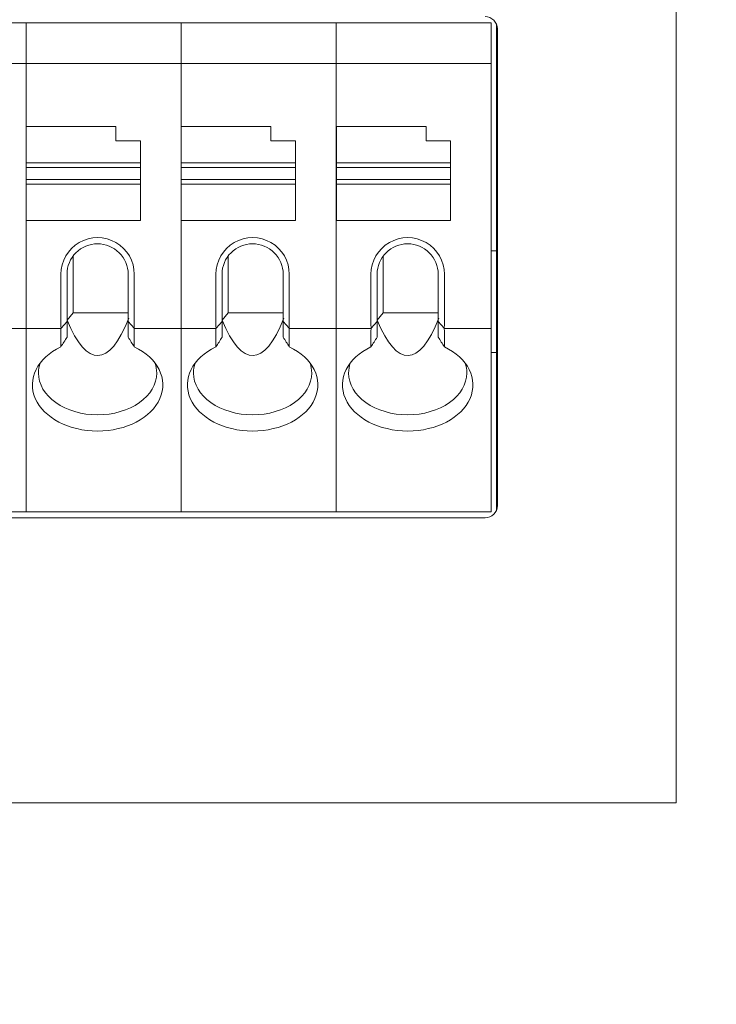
# Model space of a CAD drawing. Header units: millimetres. Extents: x -1114 to 1396, y -630 to 631.
# Tile 559 of 656: x 836 to 853, y -183 to -158. Entities that reach past the tile are written whole.
import ezdxf

# ---------------------------------------------------------------- set-up
doc = ezdxf.new("R2010")
doc.units = ezdxf.units.MM
doc.header["$MEASUREMENT"] = 0

msp = doc.modelspace()

# ---------------------------------------------------------------- linework, layer by layer
at = {"lineweight": 18}
for points, knots in [([(1038.9843, -629.7647), (1038.9843, -629.7647), (-1111.4882, -629.7647), (-1111.4882, -629.7647), (-1111.4882, -629.7647), (-1111.4882, -629.7647), (-1111.4882, 630.7883), (-1111.4882, 630.7883), (-1111.4882, 630.7883), (-1111.4882, 630.7883), (1038.9843, 630.7883), (1038.9843, 630.7883)], [0, 0, 0, 0, 0.3333333, 0.3333333, 0.3333333, 0.3333333, 0.6666667, 0.6666667, 0.6666667, 0.6666667, 1, 1, 1, 1]), ([(847.8149, -158.6827), (847.8149, -158.6031), (847.7832, -158.5268), (847.727, -158.4706), (847.727, -158.4706), (847.6707, -158.4143), (847.5944, -158.3827), (847.5149, -158.3827)], [0, 0, 0, 0, 0.5, 0.5, 0.5, 0.5, 1, 1, 1, 1]), ([(838.9083, -164.7066), (838.9083, -164.3851), (838.7368, -164.088), (838.4583, -163.9272), (838.4583, -163.9272), (838.1799, -163.7664), (837.8368, -163.7664), (837.5583, -163.9272), (837.5583, -163.9272), (837.2799, -164.088), (837.1083, -164.3851), (837.1083, -164.7066)], [0, 0, 0, 0, 0.3333333, 0.3333333, 0.3333333, 0.3333333, 0.6666667, 0.6666667, 0.6666667, 0.6666667, 1, 1, 1, 1]), ([(842.7116, -164.7066), (842.7116, -164.3851), (842.5401, -164.088), (842.2616, -163.9272), (842.2616, -163.9272), (841.9831, -163.7664), (841.6401, -163.7664), (841.3616, -163.9272), (841.3616, -163.9272), (841.0831, -164.088), (840.9116, -164.3851), (840.9116, -164.7066)], [0, 0, 0, 0, 0.3333333, 0.3333333, 0.3333333, 0.3333333, 0.6666667, 0.6666667, 0.6666667, 0.6666667, 1, 1, 1, 1]), ([(846.5149, -164.7066), (846.5149, -164.3851), (846.3433, -164.088), (846.0649, -163.9272), (846.0649, -163.9272), (845.7864, -163.7664), (845.4433, -163.7664), (845.1649, -163.9272), (845.1649, -163.9272), (844.8864, -164.088), (844.7149, -164.3851), (844.7149, -164.7066)], [0, 0, 0, 0, 0.3333333, 0.3333333, 0.3333333, 0.3333333, 0.6666667, 0.6666667, 0.6666667, 0.6666667, 1, 1, 1, 1]), ([(838.0083, -163.9566), (837.8094, -163.9566), (837.6187, -164.0356), (837.478, -164.1763), (837.478, -164.1763), (837.3374, -164.3169), (837.2583, -164.5077), (837.2583, -164.7066)], [0, 0, 0, 0, 0.5, 0.5, 0.5, 0.5, 1, 1, 1, 1]), ([(838.7583, -164.7066), (838.7583, -164.5077), (838.6793, -164.3169), (838.5387, -164.1763), (838.5387, -164.1763), (838.398, -164.0356), (838.2073, -163.9566), (838.0083, -163.9566)], [0, 0, 0, 0, 0.5, 0.5, 0.5, 0.5, 1, 1, 1, 1]), ([(841.8116, -163.9566), (841.6127, -163.9566), (841.4219, -164.0356), (841.2813, -164.1763), (841.2813, -164.1763), (841.1406, -164.3169), (841.0616, -164.5077), (841.0616, -164.7066)], [0, 0, 0, 0, 0.5, 0.5, 0.5, 0.5, 1, 1, 1, 1]), ([(842.5616, -164.7066), (842.5616, -164.5077), (842.4826, -164.3169), (842.3419, -164.1763), (842.3419, -164.1763), (842.2013, -164.0356), (842.0105, -163.9566), (841.8116, -163.9566)], [0, 0, 0, 0, 0.5, 0.5, 0.5, 0.5, 1, 1, 1, 1]), ([(845.6149, -163.9566), (845.4159, -163.9566), (845.2252, -164.0356), (845.0845, -164.1763), (845.0845, -164.1763), (844.9439, -164.3169), (844.8649, -164.5077), (844.8649, -164.7066)], [0, 0, 0, 0, 0.5, 0.5, 0.5, 0.5, 1, 1, 1, 1]), ([(846.3649, -164.7066), (846.3649, -164.5077), (846.2858, -164.3169), (846.1452, -164.1763), (846.1452, -164.1763), (846.0045, -164.0356), (845.8138, -163.9566), (845.6149, -163.9566)], [0, 0, 0, 0, 0.5, 0.5, 0.5, 0.5, 1, 1, 1, 1]), ([(837.1083, -166.486), (836.5277, -166.7653), (836.2725, -167.2798), (836.4792, -167.7544), (836.4792, -167.7544), (836.6859, -168.229), (837.3061, -168.5528), (838.0083, -168.5528)], [0, 0, 0, 0, 0.5, 0.5, 0.5, 0.5, 1, 1, 1, 1]), ([(838.0083, -168.5528), (838.7106, -168.5528), (839.3308, -168.229), (839.5375, -167.7544), (839.5375, -167.7544), (839.7442, -167.2798), (839.489, -166.7653), (838.9083, -166.486)], [0, 0, 0, 0, 0.5, 0.5, 0.5, 0.5, 1, 1, 1, 1]), ([(840.9116, -166.486), (840.331, -166.7653), (840.0758, -167.2798), (840.2825, -167.7544), (840.2825, -167.7544), (840.4891, -168.229), (841.1093, -168.5528), (841.8116, -168.5528)], [0, 0, 0, 0, 0.5, 0.5, 0.5, 0.5, 1, 1, 1, 1]), ([(841.8116, -168.5528), (842.5139, -168.5528), (843.1341, -168.229), (843.3408, -167.7544), (843.3408, -167.7544), (843.5474, -167.2798), (843.2923, -166.7653), (842.7116, -166.486)], [0, 0, 0, 0, 0.5, 0.5, 0.5, 0.5, 1, 1, 1, 1]), ([(844.7149, -166.486), (844.1342, -166.7653), (843.879, -167.2798), (844.0857, -167.7544), (844.0857, -167.7544), (844.2924, -168.229), (844.9126, -168.5528), (845.6149, -168.5528)], [0, 0, 0, 0, 0.5, 0.5, 0.5, 0.5, 1, 1, 1, 1]), ([(845.6149, -168.5528), (846.3171, -168.5528), (846.9373, -168.229), (847.144, -167.7544), (847.144, -167.7544), (847.3507, -167.2798), (847.0955, -166.7653), (846.5149, -166.486)], [0, 0, 0, 0, 0.5, 0.5, 0.5, 0.5, 1, 1, 1, 1]), ([(836.5583, -167.13), (836.5583, -167.4019), (836.7111, -167.6627), (836.983, -167.855), (836.983, -167.855), (837.255, -168.0473), (837.6238, -168.1553), (838.0083, -168.1553)], [0, 0, 0, 0, 0.5, 0.5, 0.5, 0.5, 1, 1, 1, 1]), ([(838.0083, -168.1553), (838.3929, -168.1553), (838.7617, -168.0473), (839.0337, -167.855), (839.0337, -167.855), (839.3056, -167.6627), (839.4583, -167.4019), (839.4583, -167.13)], [0, 0, 0, 0, 0.5, 0.5, 0.5, 0.5, 1, 1, 1, 1]), ([(840.3616, -167.13), (840.3616, -167.4019), (840.5144, -167.6627), (840.7863, -167.855), (840.7863, -167.855), (841.0582, -168.0473), (841.427, -168.1553), (841.8116, -168.1553)], [0, 0, 0, 0, 0.5, 0.5, 0.5, 0.5, 1, 1, 1, 1]), ([(841.8116, -168.1553), (842.1962, -168.1553), (842.565, -168.0473), (842.8369, -167.855), (842.8369, -167.855), (843.1088, -167.6627), (843.2616, -167.4019), (843.2616, -167.13)], [0, 0, 0, 0, 0.5, 0.5, 0.5, 0.5, 1, 1, 1, 1]), ([(844.1649, -167.13), (844.1649, -167.4019), (844.3176, -167.6627), (844.5896, -167.855), (844.5896, -167.855), (844.8615, -168.0473), (845.2303, -168.1553), (845.6149, -168.1553)], [0, 0, 0, 0, 0.5, 0.5, 0.5, 0.5, 1, 1, 1, 1]), ([(845.6149, -168.1553), (845.9994, -168.1553), (846.3682, -168.0473), (846.6402, -167.855), (846.6402, -167.855), (846.9121, -167.6627), (847.0649, -167.4019), (847.0649, -167.13)], [0, 0, 0, 0, 0.5, 0.5, 0.5, 0.5, 1, 1, 1, 1])]:
    msp.add_open_spline(points, degree=3, knots=knots, dxfattribs=at)
for points in [[(852.1968, -125.6821), (852.1968, -125.6821), (852.1968, -175.6821), (852.1968, -175.6821)], [(832.4518, -158.5327), (832.4518, -158.5327), (836.2551, -158.5327), (836.2551, -158.5327)], [(836.2551, -158.5327), (836.2551, -158.5327), (832.4518, -158.5327), (832.4518, -158.5327)], [(836.2551, -158.5327), (836.2551, -158.5327), (840.0583, -158.5327), (840.0583, -158.5327)], [(836.2551, -158.5825), (836.2551, -158.5825), (836.2551, -158.5327), (836.2551, -158.5327)], [(840.0583, -158.5327), (840.0583, -158.5327), (836.2551, -158.5327), (836.2551, -158.5327)], [(836.2551, -158.5825), (836.2551, -158.5825), (836.2551, -158.5327), (836.2551, -158.5327)], [(836.2551, -159.4829), (836.2551, -159.4829), (836.2551, -158.5825), (836.2551, -158.5825)], [(836.2551, -159.4829), (836.2551, -159.4829), (836.2551, -158.5825), (836.2551, -158.5825)], [(840.0583, -158.5327), (840.0583, -158.5327), (843.8616, -158.5327), (843.8616, -158.5327)], [(840.0583, -158.5825), (840.0583, -158.5825), (840.0583, -158.5327), (840.0583, -158.5327)], [(840.0583, -158.5825), (840.0583, -158.5825), (840.0583, -158.5327), (840.0583, -158.5327)], [(843.8616, -158.5327), (843.8616, -158.5327), (840.0583, -158.5327), (840.0583, -158.5327)], [(840.0583, -159.4829), (840.0583, -159.4829), (840.0583, -158.5825), (840.0583, -158.5825)], [(840.0583, -159.4829), (840.0583, -159.4829), (840.0583, -158.5825), (840.0583, -158.5825)], [(843.8616, -158.5327), (843.8616, -158.5327), (847.6649, -158.5327), (847.6649, -158.5327)], [(843.8616, -158.5825), (843.8616, -158.5825), (843.8616, -158.5327), (843.8616, -158.5327)], [(843.8616, -158.5825), (843.8616, -158.5825), (843.8616, -158.5327), (843.8616, -158.5327)], [(847.6649, -158.5327), (847.6649, -158.5327), (843.8616, -158.5327), (843.8616, -158.5327)], [(843.8616, -159.4829), (843.8616, -159.4829), (843.8616, -158.5825), (843.8616, -158.5825)], [(843.8616, -159.4829), (843.8616, -159.4829), (843.8616, -158.5825), (843.8616, -158.5825)], [(847.6649, -158.5825), (847.6649, -158.5825), (847.6649, -158.5327), (847.6649, -158.5327)], [(847.6649, -159.4829), (847.6649, -159.4829), (847.6649, -158.5825), (847.6649, -158.5825)], [(847.7965, -164.1287), (847.7965, -164.1287), (847.7965, -158.5792), (847.7965, -158.5792)], [(847.8149, -158.6827), (847.8149, -158.6827), (847.8149, -170.3827), (847.8149, -170.3827)], [(836.2551, -159.6031), (836.2551, -159.6031), (836.2551, -159.4829), (836.2551, -159.4829)], [(836.2551, -159.6031), (836.2551, -159.6031), (836.2551, -159.4829), (836.2551, -159.4829)], [(840.0583, -159.6031), (840.0583, -159.6031), (840.0583, -159.4829), (840.0583, -159.4829)], [(840.0583, -159.6031), (840.0583, -159.6031), (840.0583, -159.4829), (840.0583, -159.4829)], [(843.8616, -159.6031), (843.8616, -159.6031), (843.8616, -159.4829), (843.8616, -159.4829)], [(843.8616, -159.6031), (843.8616, -159.6031), (843.8616, -159.4829), (843.8616, -159.4829)], [(847.6649, -159.6031), (847.6649, -159.6031), (847.6649, -159.4829), (847.6649, -159.4829)], [(832.4518, -159.5327), (832.4518, -159.5327), (836.2551, -159.5327), (836.2551, -159.5327)], [(836.2551, -159.5327), (836.2551, -159.5327), (840.0583, -159.5327), (840.0583, -159.5327)], [(836.2551, -165.9623), (836.2551, -165.9623), (836.2551, -159.6031), (836.2551, -159.6031)], [(836.2551, -165.9623), (836.2551, -165.9623), (836.2551, -159.6031), (836.2551, -159.6031)], [(840.0583, -159.5327), (840.0583, -159.5327), (843.8616, -159.5327), (843.8616, -159.5327)], [(840.0583, -165.9623), (840.0583, -165.9623), (840.0583, -159.6031), (840.0583, -159.6031)], [(840.0583, -165.9623), (840.0583, -165.9623), (840.0583, -159.6031), (840.0583, -159.6031)], [(843.8616, -159.5327), (843.8616, -159.5327), (847.6649, -159.5327), (847.6649, -159.5327)], [(843.8616, -165.9623), (843.8616, -165.9623), (843.8616, -159.6031), (843.8616, -159.6031)], [(843.8616, -165.9623), (843.8616, -165.9623), (843.8616, -159.6031), (843.8616, -159.6031)], [(847.6649, -165.9623), (847.6649, -165.9623), (847.6649, -159.6031), (847.6649, -159.6031)], [(838.4583, -161.0827), (838.4583, -161.0827), (836.2583, -161.0827), (836.2583, -161.0827)], [(836.2583, -161.0827), (836.2583, -161.0827), (836.2583, -161.9735), (836.2583, -161.9735)], [(838.4583, -161.4327), (838.4583, -161.4327), (838.4583, -161.0827), (838.4583, -161.0827)], [(840.0616, -161.0827), (840.0616, -161.0827), (840.0616, -161.9735), (840.0616, -161.9735)], [(842.2616, -161.0827), (842.2616, -161.0827), (840.0616, -161.0827), (840.0616, -161.0827)], [(842.2616, -161.4327), (842.2616, -161.4327), (842.2616, -161.0827), (842.2616, -161.0827)], [(846.0649, -161.0827), (846.0649, -161.0827), (843.8649, -161.0827), (843.8649, -161.0827)], [(843.8649, -161.0827), (843.8649, -161.0827), (843.8649, -161.9735), (843.8649, -161.9735)], [(846.0649, -161.4327), (846.0649, -161.4327), (846.0649, -161.0827), (846.0649, -161.0827)], [(839.0583, -161.4327), (839.0583, -161.4327), (838.4583, -161.4327), (838.4583, -161.4327)], [(839.0583, -161.9735), (839.0583, -161.9735), (839.0583, -161.4327), (839.0583, -161.4327)], [(842.8616, -161.4327), (842.8616, -161.4327), (842.2616, -161.4327), (842.2616, -161.4327)], [(842.8616, -161.9735), (842.8616, -161.9735), (842.8616, -161.4327), (842.8616, -161.4327)], [(846.6649, -161.4327), (846.6649, -161.4327), (846.0649, -161.4327), (846.0649, -161.4327)], [(846.6649, -161.9735), (846.6649, -161.9735), (846.6649, -161.4327), (846.6649, -161.4327)], [(836.2583, -161.9735), (836.2583, -161.9735), (839.0583, -161.9735), (839.0583, -161.9735)], [(836.2583, -161.9735), (836.2583, -161.9735), (836.2583, -162.0827), (836.2583, -162.0827)], [(836.2583, -162.3827), (836.2583, -162.3827), (836.2583, -162.0827), (836.2583, -162.0827)], [(836.2583, -162.0827), (836.2583, -162.0827), (839.0583, -162.0827), (839.0583, -162.0827)], [(839.0583, -161.9735), (839.0583, -161.9735), (839.0583, -162.0827), (839.0583, -162.0827)], [(839.0583, -162.0827), (839.0583, -162.0827), (839.0583, -162.3827), (839.0583, -162.3827)], [(840.0616, -161.9735), (840.0616, -161.9735), (840.0616, -162.0827), (840.0616, -162.0827)], [(840.0616, -161.9735), (840.0616, -161.9735), (842.8616, -161.9735), (842.8616, -161.9735)], [(840.0616, -162.3827), (840.0616, -162.3827), (840.0616, -162.0827), (840.0616, -162.0827)], [(840.0616, -162.0827), (840.0616, -162.0827), (842.8616, -162.0827), (842.8616, -162.0827)], [(842.8616, -161.9735), (842.8616, -161.9735), (842.8616, -162.0827), (842.8616, -162.0827)], [(842.8616, -162.0827), (842.8616, -162.0827), (842.8616, -162.3827), (842.8616, -162.3827)], [(843.8649, -161.9735), (843.8649, -161.9735), (846.6649, -161.9735), (846.6649, -161.9735)], [(843.8649, -161.9735), (843.8649, -161.9735), (843.8649, -162.0827), (843.8649, -162.0827)], [(843.8649, -162.3827), (843.8649, -162.3827), (843.8649, -162.0827), (843.8649, -162.0827)], [(843.8649, -162.0827), (843.8649, -162.0827), (846.6649, -162.0827), (846.6649, -162.0827)], [(846.6649, -161.9735), (846.6649, -161.9735), (846.6649, -162.0827), (846.6649, -162.0827)], [(846.6649, -162.0827), (846.6649, -162.0827), (846.6649, -162.3827), (846.6649, -162.3827)], [(836.2583, -162.3827), (836.2583, -162.3827), (836.2583, -162.4919), (836.2583, -162.4919)], [(839.0583, -162.3827), (839.0583, -162.3827), (836.2583, -162.3827), (836.2583, -162.3827)], [(839.0583, -162.3827), (839.0583, -162.3827), (839.0583, -162.4919), (839.0583, -162.4919)], [(840.0616, -162.3827), (840.0616, -162.3827), (840.0616, -162.4919), (840.0616, -162.4919)], [(842.8616, -162.3827), (842.8616, -162.3827), (840.0616, -162.3827), (840.0616, -162.3827)], [(842.8616, -162.3827), (842.8616, -162.3827), (842.8616, -162.4919), (842.8616, -162.4919)], [(846.6649, -162.3827), (846.6649, -162.3827), (843.8649, -162.3827), (843.8649, -162.3827)], [(843.8649, -162.3827), (843.8649, -162.3827), (843.8649, -162.4919), (843.8649, -162.4919)], [(846.6649, -162.3827), (846.6649, -162.3827), (846.6649, -162.4919), (846.6649, -162.4919)], [(839.0583, -162.4919), (839.0583, -162.4919), (836.2583, -162.4919), (836.2583, -162.4919)], [(836.2583, -162.4919), (836.2583, -162.4919), (836.2583, -163.3827), (836.2583, -163.3827)], [(839.0583, -162.4919), (839.0583, -162.4919), (839.0583, -163.3827), (839.0583, -163.3827)], [(840.0616, -162.4919), (840.0616, -162.4919), (840.0616, -163.3827), (840.0616, -163.3827)], [(842.8616, -162.4919), (842.8616, -162.4919), (840.0616, -162.4919), (840.0616, -162.4919)], [(842.8616, -162.4919), (842.8616, -162.4919), (842.8616, -163.3827), (842.8616, -163.3827)], [(846.6649, -162.4919), (846.6649, -162.4919), (843.8649, -162.4919), (843.8649, -162.4919)], [(843.8649, -162.4919), (843.8649, -162.4919), (843.8649, -163.3827), (843.8649, -163.3827)], [(846.6649, -162.4919), (846.6649, -162.4919), (846.6649, -163.3827), (846.6649, -163.3827)], [(839.0583, -163.3827), (839.0583, -163.3827), (836.2583, -163.3827), (836.2583, -163.3827)], [(842.8616, -163.3827), (842.8616, -163.3827), (840.0616, -163.3827), (840.0616, -163.3827)], [(846.6649, -163.3827), (846.6649, -163.3827), (843.8649, -163.3827), (843.8649, -163.3827)], [(837.4083, -164.2566), (837.4083, -164.2566), (837.4083, -165.6537), (837.4083, -165.6537)], [(841.2116, -164.2566), (841.2116, -164.2566), (841.2116, -165.6537), (841.2116, -165.6537)], [(845.0149, -164.2566), (845.0149, -164.2566), (845.0149, -165.6537), (845.0149, -165.6537)], [(847.7965, -164.1287), (847.7965, -164.1287), (847.6648, -164.1287), (847.6648, -164.1287)], [(847.7965, -166.6287), (847.7965, -166.6287), (847.7965, -164.1287), (847.7965, -164.1287)], [(837.1083, -164.7066), (837.1083, -164.7066), (837.1083, -165.9623), (837.1083, -165.9623)], [(837.2583, -165.862), (837.2583, -165.862), (837.2583, -164.7066), (837.2583, -164.7066)], [(838.7583, -164.7066), (838.7583, -164.7066), (838.7583, -165.862), (838.7583, -165.862)], [(838.9083, -165.9623), (838.9083, -165.9623), (838.9083, -164.7066), (838.9083, -164.7066)], [(840.9116, -164.7066), (840.9116, -164.7066), (840.9116, -165.9623), (840.9116, -165.9623)], [(841.0616, -165.862), (841.0616, -165.862), (841.0616, -164.7066), (841.0616, -164.7066)], [(842.5616, -164.7066), (842.5616, -164.7066), (842.5616, -165.862), (842.5616, -165.862)], [(842.7116, -165.9623), (842.7116, -165.9623), (842.7116, -164.7066), (842.7116, -164.7066)], [(844.7149, -164.7066), (844.7149, -164.7066), (844.7149, -165.9623), (844.7149, -165.9623)], [(844.8649, -165.862), (844.8649, -165.862), (844.8649, -164.7066), (844.8649, -164.7066)], [(846.3649, -164.7066), (846.3649, -164.7066), (846.3649, -165.862), (846.3649, -165.862)], [(846.5149, -165.9623), (846.5149, -165.9623), (846.5149, -164.7066), (846.5149, -164.7066)], [(837.2619, -165.8304), (837.2619, -165.8304), (837.4083, -165.6537), (837.4083, -165.6537)], [(837.4083, -165.6537), (837.4083, -165.6537), (838.7583, -165.6537), (838.7583, -165.6537)], [(841.0651, -165.8304), (841.0651, -165.8304), (841.2116, -165.6537), (841.2116, -165.6537)], [(841.2116, -165.6537), (841.2116, -165.6537), (842.5616, -165.6537), (842.5616, -165.6537)], [(844.8684, -165.8304), (844.8684, -165.8304), (845.0149, -165.6537), (845.0149, -165.6537)], [(845.0149, -165.6537), (845.0149, -165.6537), (846.3648, -165.6537), (846.3648, -165.6537)], [(836.2551, -166.0825), (836.2551, -166.0825), (836.2551, -165.9623), (836.2551, -165.9623)], [(836.2551, -166.0825), (836.2551, -166.0825), (836.2551, -165.9623), (836.2551, -165.9623)], [(837.1083, -165.9623), (837.1083, -165.9847), (837.1099, -166.0066), (837.1131, -166.0273)], [(837.2583, -165.862), (837.2583, -165.862), (837.1131, -166.0273), (837.1131, -166.0273)], [(837.2583, -166.2525), (837.2583, -166.2525), (837.2583, -165.862), (837.2583, -165.862)], [(837.2619, -165.8304), (837.7392, -167.0059), (838.2971, -166.9948), (838.7724, -165.7864)], [(838.7583, -166.2525), (838.7583, -166.2525), (838.7583, -165.862), (838.7583, -165.862)], [(838.7583, -165.862), (838.7583, -165.862), (838.9036, -166.0273), (838.9036, -166.0273)], [(838.9036, -166.0273), (838.9068, -166.0066), (838.9083, -165.9847), (838.9083, -165.9623)], [(840.0583, -166.0825), (840.0583, -166.0825), (840.0583, -165.9623), (840.0583, -165.9623)], [(840.0583, -166.0825), (840.0583, -166.0825), (840.0583, -165.9623), (840.0583, -165.9623)], [(840.9116, -165.9623), (840.9116, -165.9847), (840.9132, -166.0066), (840.9163, -166.0273)], [(841.0616, -165.862), (841.0616, -165.862), (840.9163, -166.0273), (840.9163, -166.0273)], [(841.0616, -166.2525), (841.0616, -166.2525), (841.0616, -165.862), (841.0616, -165.862)], [(841.0651, -165.8304), (841.5424, -167.0059), (842.1004, -166.9948), (842.5756, -165.7864)], [(842.5616, -166.2525), (842.5616, -166.2525), (842.5616, -165.862), (842.5616, -165.862)], [(842.5616, -165.862), (842.5616, -165.862), (842.7069, -166.0273), (842.7069, -166.0273)], [(842.7069, -166.0273), (842.71, -166.0066), (842.7116, -165.9847), (842.7116, -165.9623)], [(843.8616, -166.0825), (843.8616, -166.0825), (843.8616, -165.9623), (843.8616, -165.9623)], [(843.8616, -166.0825), (843.8616, -166.0825), (843.8616, -165.9623), (843.8616, -165.9623)], [(844.7149, -165.9623), (844.7149, -165.9847), (844.7164, -166.0066), (844.7196, -166.0273)], [(844.8649, -165.862), (844.8649, -165.862), (844.7196, -166.0273), (844.7196, -166.0273)], [(844.8649, -166.2525), (844.8649, -166.2525), (844.8649, -165.862), (844.8649, -165.862)], [(844.8684, -165.8304), (845.3457, -167.0059), (845.9037, -166.9948), (846.3789, -165.7864)], [(846.3649, -166.2525), (846.3649, -166.2525), (846.3649, -165.862), (846.3649, -165.862)], [(846.3649, -165.862), (846.3649, -165.862), (846.5101, -166.0273), (846.5101, -166.0273)], [(846.5101, -166.0273), (846.5133, -166.0066), (846.5149, -165.9847), (846.5149, -165.9623)], [(847.6649, -166.0825), (847.6649, -166.0825), (847.6649, -165.9623), (847.6649, -165.9623)], [(836.2551, -166.0327), (836.2551, -166.0327), (835.1012, -166.0327), (835.1012, -166.0327)], [(836.2551, -166.0327), (836.2551, -166.0327), (837.1123, -166.0327), (837.1123, -166.0327)], [(836.2551, -170.4829), (836.2551, -170.4829), (836.2551, -166.0825), (836.2551, -166.0825)], [(836.2551, -170.4829), (836.2551, -170.4829), (836.2551, -166.0825), (836.2551, -166.0825)], [(837.1131, -166.0273), (837.1099, -166.048), (837.1083, -166.0667), (837.1083, -166.0825)], [(837.1083, -166.0825), (837.1083, -166.0825), (837.1083, -166.486), (837.1083, -166.486)], [(837.2583, -166.2525), (837.2084, -166.3296), (837.1584, -166.4075), (837.1083, -166.486)], [(838.9083, -166.486), (838.8583, -166.4075), (838.8083, -166.3296), (838.7583, -166.2525)], [(838.9036, -166.0273), (838.9068, -166.048), (838.9083, -166.0667), (838.9083, -166.0825)], [(840.0583, -166.0327), (840.0583, -166.0327), (838.9044, -166.0327), (838.9044, -166.0327)], [(838.9083, -166.0825), (838.9083, -166.0825), (838.9083, -166.486), (838.9083, -166.486)], [(840.9155, -166.0327), (840.9155, -166.0327), (840.0583, -166.0327), (840.0583, -166.0327)], [(840.0583, -170.4829), (840.0583, -170.4829), (840.0583, -166.0825), (840.0583, -166.0825)], [(840.0583, -170.4829), (840.0583, -170.4829), (840.0583, -166.0825), (840.0583, -166.0825)], [(840.9163, -166.0273), (840.9132, -166.048), (840.9116, -166.0667), (840.9116, -166.0825)], [(840.9116, -166.0825), (840.9116, -166.0825), (840.9116, -166.486), (840.9116, -166.486)], [(841.0616, -166.2525), (841.0117, -166.3296), (840.9617, -166.4075), (840.9116, -166.486)], [(842.7116, -166.486), (842.6615, -166.4075), (842.6115, -166.3296), (842.5616, -166.2525)], [(842.7069, -166.0273), (842.71, -166.048), (842.7116, -166.0667), (842.7116, -166.0825)], [(843.8616, -166.0327), (843.8616, -166.0327), (842.7077, -166.0327), (842.7077, -166.0327)], [(842.7116, -166.0825), (842.7116, -166.0825), (842.7116, -166.486), (842.7116, -166.486)], [(843.8616, -166.0327), (843.8616, -166.0327), (844.7188, -166.0327), (844.7188, -166.0327)], [(843.8616, -170.4829), (843.8616, -170.4829), (843.8616, -166.0825), (843.8616, -166.0825)], [(843.8616, -170.4829), (843.8616, -170.4829), (843.8616, -166.0825), (843.8616, -166.0825)], [(844.7196, -166.0273), (844.7164, -166.048), (844.7149, -166.0667), (844.7149, -166.0825)], [(844.7149, -166.0825), (844.7149, -166.0825), (844.7149, -166.486), (844.7149, -166.486)], [(844.8649, -166.2525), (844.8149, -166.3296), (844.7649, -166.4075), (844.7149, -166.486)], [(846.5149, -166.486), (846.4648, -166.4075), (846.4148, -166.3296), (846.3649, -166.2525)], [(846.5101, -166.0273), (846.5133, -166.048), (846.5149, -166.0667), (846.5149, -166.0825)], [(847.6649, -166.0327), (847.6649, -166.0327), (846.5109, -166.0327), (846.5109, -166.0327)], [(846.5149, -166.0825), (846.5149, -166.0825), (846.5149, -166.486), (846.5149, -166.486)], [(847.6649, -170.4829), (847.6649, -170.4829), (847.6649, -166.0825), (847.6649, -166.0825)], [(847.7965, -166.6287), (847.7965, -166.6287), (847.6648, -166.6287), (847.6648, -166.6287)], [(847.7965, -170.486), (847.7965, -170.486), (847.7965, -166.6287), (847.7965, -166.6287)], [(836.601, -166.8832), (836.5727, -166.964), (836.5583, -167.0468), (836.5583, -167.13)], [(839.4583, -167.13), (839.4583, -167.0468), (839.444, -166.964), (839.4157, -166.8832)], [(840.4042, -166.8832), (840.3759, -166.964), (840.3616, -167.0468), (840.3616, -167.13)], [(843.2616, -167.13), (843.2616, -167.0468), (843.2473, -166.964), (843.219, -166.8832)], [(844.2075, -166.8832), (844.1792, -166.964), (844.1649, -167.0468), (844.1649, -167.13)], [(847.0649, -167.13), (847.0649, -167.0468), (847.0505, -166.964), (847.0222, -166.8832)], [(836.2551, -170.5327), (836.2551, -170.5327), (832.4518, -170.5327), (832.4518, -170.5327)], [(832.4518, -170.5327), (832.4518, -170.5327), (836.2551, -170.5327), (836.2551, -170.5327)], [(836.2551, -170.5327), (836.2551, -170.5327), (836.2551, -170.4829), (836.2551, -170.4829)], [(836.2551, -170.5327), (836.2551, -170.5327), (836.2551, -170.4829), (836.2551, -170.4829)], [(840.0583, -170.5327), (840.0583, -170.5327), (836.2551, -170.5327), (836.2551, -170.5327)], [(836.2551, -170.5327), (836.2551, -170.5327), (840.0583, -170.5327), (840.0583, -170.5327)], [(840.0583, -170.5327), (840.0583, -170.5327), (840.0583, -170.4829), (840.0583, -170.4829)], [(840.0583, -170.5327), (840.0583, -170.5327), (840.0583, -170.4829), (840.0583, -170.4829)], [(843.8616, -170.5327), (843.8616, -170.5327), (840.0583, -170.5327), (840.0583, -170.5327)], [(840.0583, -170.5327), (840.0583, -170.5327), (843.8616, -170.5327), (843.8616, -170.5327)], [(843.8616, -170.5327), (843.8616, -170.5327), (843.8616, -170.4829), (843.8616, -170.4829)], [(843.8616, -170.5327), (843.8616, -170.5327), (843.8616, -170.4829), (843.8616, -170.4829)], [(847.6649, -170.5327), (847.6649, -170.5327), (843.8616, -170.5327), (843.8616, -170.5327)], [(843.8616, -170.5327), (843.8616, -170.5327), (847.6649, -170.5327), (847.6649, -170.5327)], [(847.5149, -170.6827), (847.6805, -170.6827), (847.8149, -170.5484), (847.8149, -170.3827)], [(847.6649, -170.5327), (847.6649, -170.5327), (847.6649, -170.4829), (847.6649, -170.4829)], [(847.5149, -170.6827), (847.5149, -170.6827), (800.6781, -170.6827), (800.6781, -170.6827)], [(852.1968, -175.6821), (852.1968, -175.6821), (852.1968, -177.6821), (852.1968, -177.6821)], [(852.1968, -177.6821), (852.1968, -177.6821), (795.9912, -177.6821), (795.9912, -177.6821)]]:
    msp.add_open_spline(points, degree=3, dxfattribs=at)

doc.saveas('drawing.dxf')
